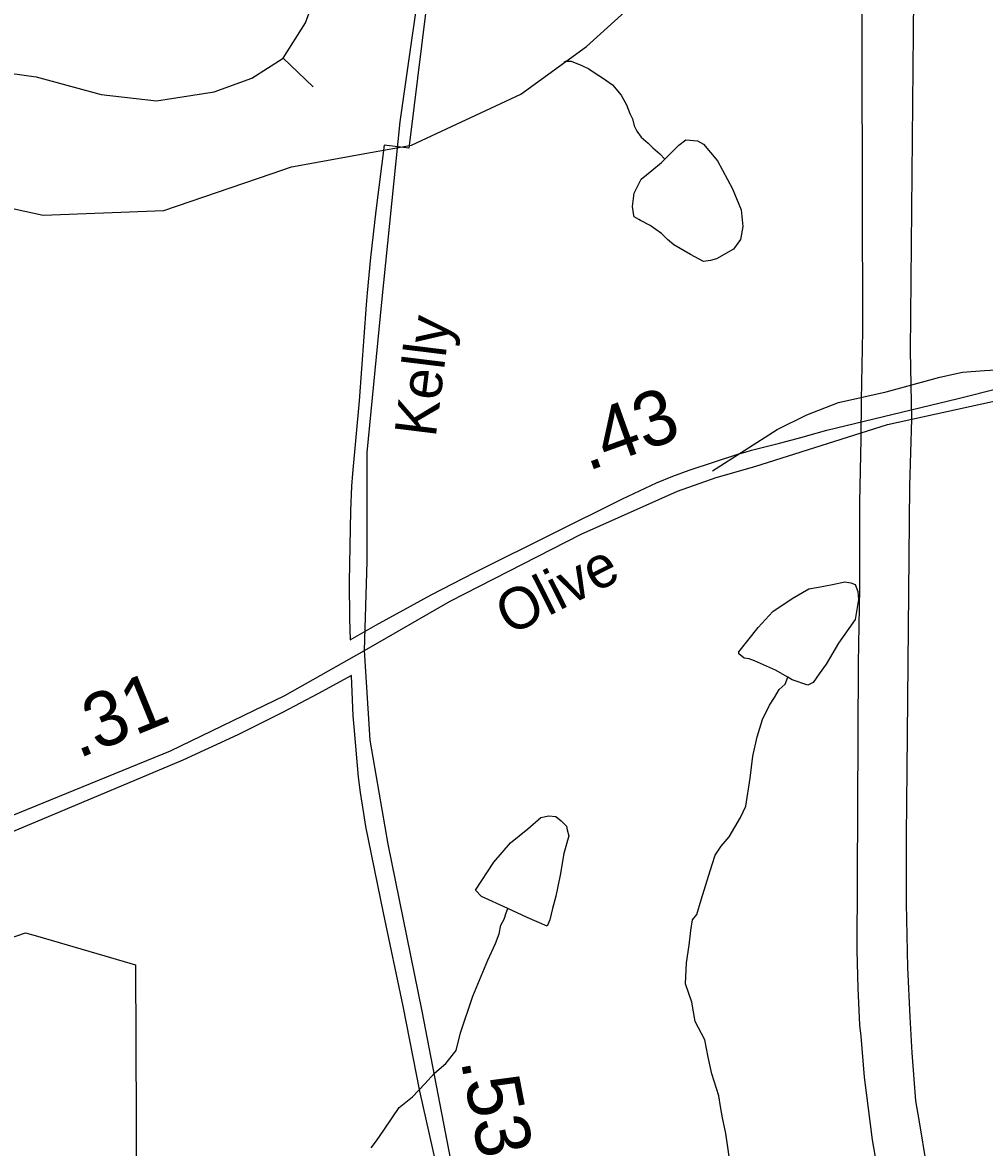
# Model space of a CAD drawing. Extents: x 2001466 to 2224147, y 644118 to 847247.
# Drawn here: x 2030071 to 2032268, y 721331 to 723900 of the extents above; entities that cross this region are included whole.
import ezdxf

# ---------------------------------------------------------------- set-up
doc = ezdxf.new("R2010")
doc.units = 0
for name, color, linetype in [('Exist Boundary Political City Limit New', 7, 'Continuous'), ('Exist Boundary Political City Limit New Hole', 7, 'Continuous'), ('Exist Hydrographic Creek Single Shore', 7, 'Continuous'), ('Exist Hydrographic Misc Water Feature', 7, 'Continuous'), ('Exist Road Non-System Type 51', 7, 'Continuous'), ('Exist Road Secondary Mileage Hundredths English Label', 7, 'Continuous'), ('Exist Road Secondary Type 51 Attributed', 7, 'Continuous'), ('Exist Road Secondary Type 51 Label', 7, 'Continuous'), ('Map Preparation Boundary City Limit Buffer Line', 7, 'Continuous'), ('Prop Road Primary Interstate Projected', 7, 'Continuous')]:
    doc.layers.add(name, color=color, linetype=linetype)

msp = doc.modelspace()

# ---------------------------------------------------------------- linework, layer by layer
at = {"layer": 'Exist Boundary Political City Limit New'}
msp.add_lwpolyline([(2031054, 724426.7), (2030955.4, 723631.6), (2030953.4, 723613.5), (2030896.5, 723619.9), (2030877.9, 723470.1), (2030865.6, 723363.8), (2030858.1, 723282.7), (2030855.5, 723255.2), (2030839.4, 723036.4), (2030824.1, 722870.3), (2030821.8, 722841.4), (2030819.8, 722785.1), (2030817.1, 722622.8), (2030817.4, 722538.1), (2030818.9, 722490.5), (2030877.9, 722523.6), (2031003.9, 722593.1), (2031103.2, 722644.2), (2031115.5, 722650.4), (2031440.9, 722812.6), (2031519.2, 722848.7), (2031556.1, 722864.1), (2031593.5, 722877.8), (2031706.6, 722915.4), (2031721.1, 722919.2), (2031736, 722923.1), (2031800.1, 722939.1), (2031851.4, 722953.2), (2031864.9, 722956.9), (2031907.9, 722969), (2032208.1, 723041.7), (2032398.5, 723089.4)], dxfattribs=at)
at = {"layer": 'Exist Boundary Political City Limit New Hole'}
for points in [[(2030842.8, 722141.5), (2030837.9, 722176.2), (2030828, 722291.7), (2030826.1, 722316.4), (2030822.4, 722408.9), (2030744.9, 722366.6), (2030664.2, 722323.9), (2030562.5, 722273.2), (2030437.2, 722215.6), (2030324.9, 722168), (2030000, 722032.2)], [(2030000, 721794), (2030077.5, 721820.9), (2030099.8, 721814.5), (2030259, 721768.2), (2030329.1, 721747.8), (2030334, 720502.9), (2031133.9, 720775.6), (2031124.2, 720812), (2031078.4, 721019.2), (2031066.8, 721058.3), (2031037.8, 721194.9), (2030978.6, 721459.3), (2030940.5, 721653.5), (2030895.6, 721866.3), (2030855.1, 722064.2), (2030850, 722093.8), (2030842.8, 722141.5)]]:
    msp.add_lwpolyline(points, dxfattribs=at)
at = {"layer": 'Exist Hydrographic Creek Single Shore'}
for points in [[(2030865.2, 723603.2), (2030959.3, 723620.4), (2031209.2, 723736.7), (2031359.1, 723845.2), (2031734.2, 724185.4), (2032100.2, 724637.2), (2032209.3, 724845.1), (2032222.4, 724862.6)], [(2025569.3, 723074.1), (2025802.2, 723158), (2025927.3, 723240.8), (2026235.3, 723250.8), (2026402.2, 723293.4), (2027077.2, 723260), (2028110.3, 723560.4), (2028418.3, 723583.7), (2028493.1, 723552.6), (2028676.2, 723578.5), (2028776.3, 723553.4), (2029176.1, 723627.3), (2029276.2, 723684.3), (2029401.3, 723678.4), (2029618.2, 723569.1), (2030118.2, 723460.4), (2030393.1, 723471.2), (2030638.7, 723554.5)], [(2030638.7, 723554.5), (2030685.1, 723570.3), (2030865.2, 723603.2)]]:
    msp.add_lwpolyline(points, dxfattribs=at)
at = {"layer": 'Exist Hydrographic Misc Water Feature'}
msp.add_line((2031308.1, 723810.2), (2031312, 723812.2), dxfattribs=at)
for points in [[(2031312, 723812.2), (2031324.1, 723812.2), (2031348.1, 723802.2), (2031364, 723794.2), (2031376.1, 723786.2), (2031398.1, 723772.2), (2031418, 723758.2), (2031438.1, 723734.3), (2031450, 723712.2), (2031458, 723692.2), (2031464.1, 723680.2), (2031468.2, 723664.2), (2031474.2, 723652.2), (2031484.2, 723638.3), (2031500.2, 723624.3), (2031510.2, 723614.3), (2031526.2, 723600.3), (2031538.1, 723588.3)], [(2031538.1, 723588.3), (2031554.1, 723604.4), (2031570.1, 723620.3), (2031586.1, 723632.3), (2031612.2, 723630.3), (2031626.1, 723622.3), (2031658.1, 723584.4), (2031692.1, 723520.4), (2031712.2, 723472.4), (2031716.1, 723434.4), (2031710.4, 723404.4), (2031694.4, 723382.4), (2031656.2, 723360.4), (2031642.3, 723356.4), (2031626.3, 723354.3), (2031596.4, 723370.3), (2031558.2, 723392.4), (2031544.3, 723404.4), (2031530.3, 723418.3), (2031504.3, 723436.3), (2031482.4, 723448.3), (2031478.3, 723450.3), (2031468.2, 723456.3), (2031466.4, 723464.3), (2031464.3, 723480.3), (2031468.2, 723510.3), (2031484.2, 723542.3), (2031508.2, 723562.3), (2031530.1, 723580.3), (2031538.1, 723588.3)], [(2031818.9, 722404.6), (2031790.8, 722420.6), (2031742.8, 722442.6), (2031730.7, 722446.6), (2031718.8, 722448.5), (2031706.7, 722458.6), (2031706.7, 722462.6), (2031750.8, 722518.6), (2031784.6, 722554.6), (2031828.7, 722584.6), (2031866.6, 722606.7), (2031888.6, 722610.7), (2031920.6, 722616.7), (2031948.7, 722622.7), (2031962.6, 722620.7), (2031972.6, 722616.7), (2031978.6, 722600.7), (2031980.6, 722582.7), (2031972.6, 722536.7), (2031934.7, 722482.7), (2031906.8, 722434.7), (2031890.8, 722412.7), (2031876.7, 722392.7), (2031864.8, 722386.6), (2031828.7, 722398.7), (2031818.9, 722404.6)], [(2031687.4, 721294.7), (2031677.4, 721362.7), (2031669.4, 721398.7), (2031665.3, 721424.6), (2031661.2, 721448.7), (2031645.2, 721498.7), (2031637.2, 721536.7), (2031629.2, 721576.7), (2031607.2, 721618.6), (2031599.2, 721662.6), (2031585.1, 721704.6), (2031587.1, 721752.6), (2031593.1, 721792.6), (2031597.2, 721826.6), (2031601.1, 721850.6), (2031611.1, 721862.6), (2031621, 721896.6), (2031641.1, 721962.6), (2031653, 721998.6), (2031666.9, 722018.6), (2031685, 722040.6), (2031711, 722084.6), (2031723.1, 722110.6), (2031732.9, 722174.6), (2031738.9, 722224.6), (2031748.9, 722268.6), (2031760.8, 722308.6), (2031776.8, 722340.6), (2031788.7, 722358.6), (2031798.8, 722376.6), (2031812.7, 722388.6), (2031818.9, 722404.6)], [(2031179.1, 721876.3), (2031119.2, 721904.3), (2031105.1, 721918.3), (2031147.1, 721982.3), (2031185, 722026.3), (2031225, 722058.4), (2031255, 722084.3), (2031273, 722088.3), (2031289, 722086.3), (2031301.1, 722076.4), (2031313, 722064.4), (2031315, 722056.4), (2031318.9, 722042.4), (2031307, 722002.4), (2031299, 721952.4), (2031289.2, 721904.4), (2031281.2, 721876.4), (2031275.1, 721850.4), (2031269.1, 721836.4), (2031223.2, 721856.3), (2031179.1, 721876.3)], [(2030867.4, 721330.2), (2030879.5, 721346.2), (2030897.6, 721372.3), (2030931.4, 721422.3), (2030961.3, 721446.3), (2030989.4, 721476.3), (2031011.4, 721500.3), (2031037.4, 721522.3), (2031061.4, 721552.3), (2031071.2, 721592.3), (2031099.3, 721676.3), (2031133.2, 721758.4), (2031151.2, 721796.4), (2031159.2, 721818.3), (2031163.1, 721838.3), (2031171.1, 721852.3), (2031175.2, 721866.3), (2031179.1, 721876.3)]]:
    msp.add_lwpolyline(points, dxfattribs=at)
at = {"layer": 'Exist Road Non-System Type 51'}
for points in [[(2030665.8, 723819), (2030717.3, 723899.2), (2030751.7, 723993.8), (2030777.4, 724085.5), (2030786, 724174.3), (2030780.3, 724280.3), (2030757.4, 724392.1), (2030731.6, 724492.4)], [(2029902.3, 723794.9), (2030041.5, 723784.6), (2030101.6, 723776), (2030250.5, 723735.9), (2030376.5, 723721.5), (2030508.2, 723741.6), (2030594.2, 723773.1), (2030665.8, 723819)], [(2030665.8, 723819), (2030734.5, 723753)]]:
    msp.add_lwpolyline(points, dxfattribs=at)
at = {"layer": 'Exist Road Secondary Type 51 Attributed'}
for points in [[(2030852.1, 722465.7), (2030858.1, 722669.3), (2030858.1, 722918.3), (2030891.6, 723261.6), (2030933.1, 723673.5), (2030994.5, 724099.8), (2031058.3, 724653.8), (2031087, 724954), (2031132.5, 725346.7), (2031193.1, 725929.5), (2031256.2, 726472.3), (2031278.4, 726689.2)], [(2030852.1, 722465.7), (2031047.2, 722578.3), (2031347.1, 722731.5), (2031566.8, 722829.6), (2031655, 722861.3), (2031743.3, 722886.1), (2032046.3, 722982.2), (2032397.3, 723058.8), (2032635, 723094), (2032877.2, 723113.9), (2033023.1, 723131.5)], [(2027925.6, 720637.6), (2028023, 720735), (2028165, 720905.9), (2028346.8, 721103.8), (2028524.3, 721303.4), (2028646.4, 721431.1), (2028790, 721550.9), (2028936.4, 721642.7), (2029112.7, 721724.1), (2029385.5, 721821.5), (2029687, 721944.4), (2030026.5, 722080.9), (2030408.6, 722236.6), (2030670.2, 722362.7), (2030852.1, 722465.7)], [(2031217.4, 720615.5), (2031195.1, 720661.6), (2031124.9, 720917), (2031061.1, 721239.6), (2030983.7, 721641.9), (2030905.6, 722023.5), (2030864.9, 722261.4), (2030852.1, 722465.7)]]:
    msp.add_lwpolyline(points, dxfattribs=at)
at = {"layer": 'Map Preparation Boundary City Limit Buffer Line'}
for points in [[(2031054, 724426.7), (2030955.4, 723631.6), (2030953.4, 723613.5), (2030896.5, 723619.9), (2030877.9, 723470.1), (2030865.6, 723363.8), (2030858.1, 723282.7), (2030855.5, 723255.2), (2030839.4, 723036.4), (2030824.1, 722870.3), (2030821.8, 722841.4), (2030819.8, 722785.1), (2030817.1, 722622.8), (2030817.4, 722538.1), (2030818.9, 722490.5), (2030877.9, 722523.6), (2031003.9, 722593.1), (2031103.2, 722644.2), (2031115.5, 722650.4), (2031440.9, 722812.6), (2031519.2, 722848.7), (2031556.1, 722864.1), (2031593.5, 722877.8), (2031706.6, 722915.4), (2031721.1, 722919.2), (2031736, 722923.1), (2031800.1, 722939.1), (2031851.4, 722953.2), (2031864.9, 722956.9), (2031907.9, 722969), (2032208.1, 723041.7), (2032398.5, 723089.4)], [(2030842.8, 722141.5), (2030837.9, 722176.2), (2030828, 722291.7), (2030826.1, 722316.4), (2030822.4, 722408.9), (2030744.9, 722366.6), (2030664.2, 722323.9), (2030562.5, 722273.2), (2030437.2, 722215.6), (2030324.9, 722168), (2030000, 722032.2)], [(2030000, 721794), (2030077.5, 721820.9), (2030099.8, 721814.5), (2030259, 721768.2), (2030329.1, 721747.8), (2030334, 720502.9), (2031133.9, 720775.6), (2031124.2, 720812), (2031078.4, 721019.2), (2031066.8, 721058.3), (2031037.8, 721194.9), (2030978.6, 721459.3), (2030940.5, 721653.5), (2030895.6, 721866.3), (2030855.1, 722064.2), (2030850, 722093.8), (2030842.8, 722141.5)]]:
    msp.add_lwpolyline(points, dxfattribs=at)
at = {"layer": 'Prop Road Primary Interstate Projected'}
msp.add_line((2031986.6, 723037.9), (2031985.5, 722948.6), dxfattribs=at)
for points in [[(2031987.2, 724140), (2031989.1, 723195.7), (2031986.6, 723037.9)], [(2032101.9, 722994.3), (2032098.8, 723150.5), (2032105.8, 723876.9), (2032107.1, 724033.5)], [(2031646.7, 722875.9), (2031794.5, 722970.6), (2031862.2, 723003.9), (2031934.9, 723032.2), (2032043.3, 723056.8), (2032166.4, 723090), (2032218.1, 723101.2), (2032268.1, 723105.7), (2032306.3, 723107.6), (2032336.4, 723108.2), (2032379.7, 723105.1), (2032448, 723102), (2032600.8, 723098.5), (2032786, 723107)], [(2032135.6, 721292), (2032119.5, 721389), (2032111.4, 721437.5), (2032103.2, 721547.2), (2032098.1, 721629.3), (2032093.1, 721741.7), (2032089.7, 721887.6), (2032089.7, 722043.5), (2032091.4, 722192.8), (2032097.7, 722842.2), (2032101.9, 722994.3)], [(2031985.5, 722948.6), (2031982.8, 722804.4), (2031982.4, 722607.4), (2031979.9, 722436.6), (2031976.6, 721780.9), (2031978.4, 721694.2), (2031982.7, 721610), (2031985.4, 721584.6), (2031993.3, 721491.6), (2032011.2, 721348.4), (2032031.3, 721233.6)]]:
    msp.add_lwpolyline(points, dxfattribs=at)

# ---------------------------------------------------------------- texts
at = {"layer": 'Exist Road Secondary Mileage Hundredths English Label'}
for s, rotation, p in [('.43', 19.7483, (2031361.4, 722875)), ('.31', 22.1649, (2030198.2, 722218.4)), ('.53', 280.8866, (2031071.4, 721528.8))]:
    msp.add_text(s, height=125, rotation=rotation, dxfattribs=at).set_placement(p)
at = {"layer": 'Exist Road Secondary Type 51 Label'}
for s, rotation, p in [('Kelly', 82.9774, (2031014.4, 722950.9)), ('Olive', 26.8031, (2031183.1, 722499.1))]:
    msp.add_text(s, height=95, rotation=rotation, dxfattribs=at).set_placement(p)

doc.saveas('drawing.dxf')
